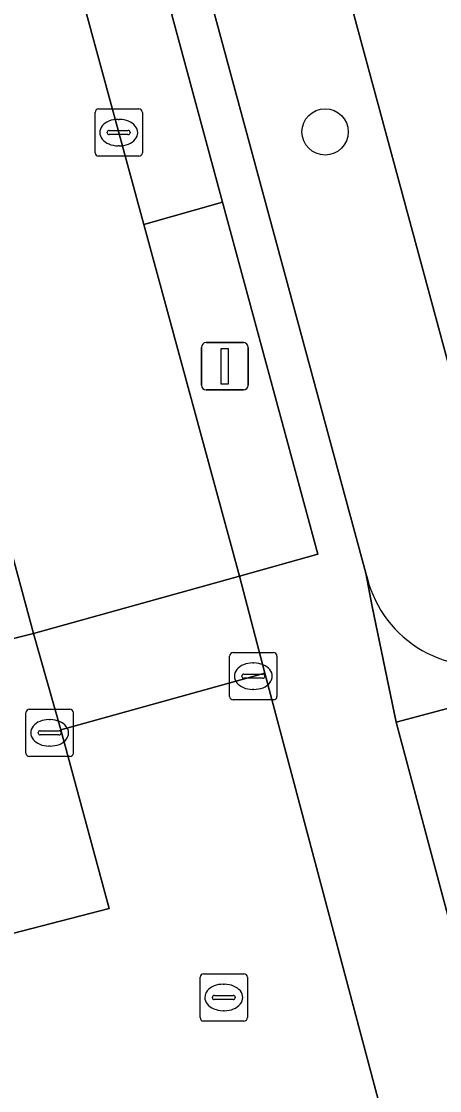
# Model space of a CAD drawing. Extents: x 159262 to 160143, y 383399 to 384319.
# Drawn here: x 159813.01 to 159821.85, y 383819.59 to 383842.19 of the extents above; entities that cross this region are included whole.
import ezdxf

# ---------------------------------------------------------------- set-up
doc = ezdxf.new("R2010")
doc.units = 0
for name, color, linetype in [('IMGEO_Boom', 7, 'Continuous'), ('IMGEO_Groenvoorziening', 7, 'Continuous'), ('IMGEO_Kolk', 7, 'Continuous'), ('IMGEO_Lichtmast', 7, 'Continuous'), ('IMGEO_Parkeervlak_open', 7, 'Continuous'), ('IMGEO_Rijbaan_lokaal_open', 7, 'Continuous'), ('IMGEO_Rioolput', 7, 'Continuous'), ('IMGEO_Terreindeel_zand', 7, 'Continuous'), ('IMGEO_Voetpad_open', 7, 'Continuous')]:
    doc.layers.add(name, color=color, linetype=linetype)

msp = doc.modelspace()

# ---------------------------------------------------------------- linework, layer by layer
at = {"layer": 'IMGEO_Boom'}
msp.add_circle((159819.433, 383839.857), 0.489, dxfattribs=at)
at = {"layer": 'IMGEO_Groenvoorziening'}
for points in [[(159830.912, 383831.586), (159832.16, 383833.878), (159823.007, 383831.376), (159817.412, 383852.058)], [(159814.597, 383851.567), (159820.298, 383830.529)]]:
    msp.add_lwpolyline(points, dxfattribs=at)
msp.add_arc((159822.711, 383831.038), 2.466, 191.9129, 282.7695, dxfattribs=at)
at = {"layer": 'IMGEO_Kolk'}
for p, q in [((159814.569, 383839.417), (159814.569, 383840.269)), ((159814.644, 383840.343), (159815.496, 383840.343)), ((159815.57, 383840.269), (159815.57, 383839.417)), ((159815.057, 383840.123), (159815.082, 383840.123)), ((159814.828, 383839.837), (159814.828, 383839.849)), ((159814.871, 383839.886), (159815.269, 383839.886)), ((159815.312, 383839.849), (159815.312, 383839.837)), ((159815.266, 383839.8), (159814.868, 383839.8)), ((159815.08, 383839.563), (159815.055, 383839.563)), ((159815.496, 383839.343), (159814.644, 383839.343)), ((159817.415, 383827.926), (159817.415, 383828.778)), ((159817.49, 383828.852), (159818.342, 383828.852)), ((159818.416, 383828.778), (159818.416, 383827.926)), ((159817.903, 383828.632), (159817.928, 383828.632)), ((159817.674, 383828.346), (159817.674, 383828.358)), ((159818.112, 383828.309), (159817.714, 383828.309)), ((159817.717, 383828.395), (159818.115, 383828.395)), ((159818.158, 383828.358), (159818.158, 383828.346)), ((159817.926, 383828.072), (159817.901, 383828.072)), ((159818.342, 383827.852), (159817.49, 383827.852)), ((159813.184, 383827.654), (159814.036, 383827.654)), ((159813.109, 383826.728), (159813.109, 383827.58)), ((159813.597, 383827.434), (159813.622, 383827.434)), ((159814.11, 383827.58), (159814.11, 383826.728)), ((159813.368, 383827.148), (159813.368, 383827.16)), ((159813.411, 383827.197), (159813.809, 383827.197)), ((159813.852, 383827.16), (159813.852, 383827.148)), ((159813.806, 383827.111), (159813.408, 383827.111)), ((159813.62, 383826.874), (159813.595, 383826.874)), ((159814.036, 383826.654), (159813.184, 383826.654))]:
    msp.add_line(p, q, dxfattribs=at)
for points in [[(159814.569, 383839.417), (159814.569, 383840.269)], [(159814.644, 383840.343), (159815.496, 383840.343)], [(159815.57, 383840.269), (159815.57, 383839.417)], [(159815.496, 383839.343), (159814.644, 383839.343)], [(159817.415, 383827.926), (159817.415, 383828.778)], [(159817.49, 383828.852), (159818.342, 383828.852)], [(159818.416, 383828.778), (159818.416, 383827.926)], [(159818.342, 383827.852), (159817.49, 383827.852)], [(159813.184, 383827.654), (159814.036, 383827.654)], [(159813.109, 383826.728), (159813.109, 383827.58)], [(159814.11, 383827.58), (159814.11, 383826.728)], [(159814.036, 383826.654), (159813.184, 383826.654)]]:
    msp.add_lwpolyline(points, dxfattribs=at)
for centre, radius, start, end in [((159814.646, 383840.267), 0.0765, 91.552, 178.448), ((159814.646, 383840.267), 0.0765, 91.552, 178.448), ((159815.494, 383840.267), 0.0765, 1.552, 88.448), ((159815.494, 383840.267), 0.0765, 1.552, 88.448), ((159814.868, 383839.846), 0.0403, 85.8775, 175.7526), ((159814.865, 383839.836), 0.0366, 178.938, 274.7102), ((159815.269, 383839.843), 0.043, 264.8664, 352.4533), ((159815.273, 383839.848), 0.0386, 1.7309, 96.639), ((159814.646, 383839.419), 0.0765, 181.552, 268.448), ((159814.646, 383839.419), 0.0765, 181.552, 268.448), ((159815.494, 383839.419), 0.0765, 271.552, 358.448), ((159815.494, 383839.419), 0.0765, 271.552, 358.448), ((159817.492, 383828.776), 0.0765, 91.552, 178.448), ((159817.492, 383828.776), 0.0765, 91.552, 178.448), ((159818.34, 383828.776), 0.0765, 1.552, 88.448), ((159818.34, 383828.776), 0.0765, 1.552, 88.448), ((159817.714, 383828.355), 0.0403, 85.8775, 175.7526), ((159817.711, 383828.345), 0.0366, 178.938, 274.7102), ((159818.115, 383828.352), 0.043, 264.8664, 352.4533), ((159818.119, 383828.357), 0.0386, 1.7309, 96.639), ((159817.492, 383827.928), 0.0765, 181.552, 268.448), ((159817.492, 383827.928), 0.0765, 181.552, 268.448), ((159818.34, 383827.928), 0.0765, 271.552, 358.448), ((159818.34, 383827.928), 0.0765, 271.552, 358.448), ((159813.186, 383827.578), 0.0765, 91.552, 178.448), ((159813.186, 383827.578), 0.0765, 91.552, 178.448), ((159814.034, 383827.578), 0.0765, 1.552, 88.448), ((159814.034, 383827.578), 0.0765, 1.552, 88.448), ((159813.408, 383827.157), 0.0403, 85.8775, 175.7526), ((159813.405, 383827.147), 0.0366, 178.938, 274.7102), ((159813.809, 383827.154), 0.043, 264.8664, 352.4533), ((159813.813, 383827.159), 0.0386, 1.7309, 96.639), ((159813.186, 383826.73), 0.0765, 181.552, 268.448), ((159813.186, 383826.73), 0.0765, 181.552, 268.448), ((159814.034, 383826.73), 0.0765, 271.552, 358.448), ((159814.034, 383826.73), 0.0765, 271.552, 358.448)]:
    msp.add_arc(centre, radius, start, end, dxfattribs=at)
for centre, major_axis, ratio, start_param, end_param in [((159815.056, 383839.843), (-0.387, 0.002), 0.722429, 4.712389, 7.853982), ((159815.081, 383839.843), (-0.39, 0.002), 0.717154, 1.570796, 4.712389), ((159817.902, 383828.352), (-0.387, 0.002), 0.722429, 4.712389, 7.853982), ((159817.927, 383828.352), (-0.39, 0.002), 0.717154, 1.570796, 4.712389), ((159813.596, 383827.154), (-0.387, 0.002), 0.722429, 4.712389, 7.853982), ((159813.621, 383827.154), (-0.39, 0.002), 0.717154, 1.570796, 4.712389)]:
    msp.add_ellipse(centre, major_axis=major_axis, ratio=ratio, start_param=start_param, end_param=end_param, dxfattribs=at)
at = {"layer": 'IMGEO_Lichtmast'}
for p, q in [((159816.817, 383834.503), (159816.817, 383835.303)), ((159816.817, 383835.303), (159816.817, 383834.503)), ((159816.917, 383835.403), (159817.707, 383835.403)), ((159817.707, 383835.403), (159816.917, 383835.403)), ((159817.807, 383835.303), (159817.807, 383834.503)), ((159817.807, 383834.503), (159817.807, 383835.303)), ((159817.707, 383834.403), (159816.917, 383834.403)), ((159816.917, 383834.403), (159817.707, 383834.403))]:
    msp.add_line(p, q, dxfattribs=at)
msp.add_lwpolyline([(159817.237, 383835.278), (159817.387, 383835.278), (159817.387, 383834.528), (159817.237, 383834.528), (159817.237, 383835.278)], dxfattribs=at)
for centre, start, end in [((159816.917, 383835.303), 90, 180), ((159816.917, 383835.303), 90, 180), ((159817.707, 383835.303), 0, 90), ((159817.707, 383835.303), 360, 90), ((159816.917, 383834.503), 180, 270), ((159816.917, 383834.503), 180, 270), ((159817.707, 383834.503), 270, 0), ((159817.707, 383834.503), 270, 0)]:
    msp.add_arc(centre, 0.1, start, end, dxfattribs=at)
at = {"layer": 'IMGEO_Parkeervlak_open'}
for points in [[(159805.711, 383857.248), (159803.983, 383856.776), (159811.53, 383828.823), (159813.268, 383829.254)], [(159812.114, 383850.695), (159815.601, 383837.899), (159817.266, 383838.369), (159813.801, 383851.172)], [(159832.331, 383825.901), (159831.291, 383829.862), (159835.147, 383827.758), (159840.11, 383836.928), (159836.244, 383839.05), (159831.484, 383830.189), (159820.938, 383827.383), (159822.082, 383823.083)], [(159817.266, 383838.369), (159815.601, 383837.899), (159817.626, 383830.468), (159819.279, 383830.929)]]:
    msp.add_lwpolyline(points, close=True, dxfattribs=at)
at = {"layer": 'IMGEO_Rijbaan_lokaal_open'}
for points in [[(159812.114, 383850.695), (159811.2, 383854.049), (159812.897, 383854.513), (159827.025, 383858.376), (159825.844, 383862.726), (159821.446, 383861.508), (159820.087, 383866.52), (159819.812, 383867.366), (159816.206, 383866.393), (159816.455, 383865.576), (159817.836, 383860.538), (159813.56, 383859.369), (159805.711, 383857.248), (159813.268, 383829.254), (159817.626, 383830.468), (159815.601, 383837.899)], [(159818.156, 383828.416), (159813.846, 383827.217), (159814.865, 383823.438), (159811.373, 383822.538), (159809.783, 383822.128), (159810.888, 383817.723), (159812.514, 383818.172), (159816.064, 383819.153), (159817.391, 383814.24), (159820.841, 383815.179), (159820.687, 383815.791), (159821.45, 383816.037), (159821.238, 383816.833)]]:
    msp.add_lwpolyline(points, close=True, dxfattribs=at)
at = {"layer": 'IMGEO_Rioolput'}
for p, q in [((159816.791, 383821.135), (159816.791, 383821.987)), ((159816.866, 383822.061), (159817.718, 383822.061)), ((159817.792, 383821.987), (159817.792, 383821.135)), ((159817.279, 383821.841), (159817.304, 383821.841)), ((159817.05, 383821.555), (159817.05, 383821.567)), ((159817.488, 383821.518), (159817.09, 383821.518)), ((159817.093, 383821.604), (159817.491, 383821.604)), ((159817.534, 383821.567), (159817.534, 383821.555)), ((159817.302, 383821.281), (159817.277, 383821.281)), ((159817.718, 383821.061), (159816.866, 383821.061))]:
    msp.add_line(p, q, dxfattribs=at)
for points in [[(159816.791, 383821.135), (159816.791, 383821.987)], [(159816.866, 383822.061), (159817.718, 383822.061)], [(159817.792, 383821.987), (159817.792, 383821.135)], [(159817.718, 383821.061), (159816.866, 383821.061)]]:
    msp.add_lwpolyline(points, dxfattribs=at)
for centre, radius, start, end in [((159816.868, 383821.985), 0.0765, 91.552, 178.448), ((159816.868, 383821.985), 0.0765, 91.552, 178.448), ((159817.716, 383821.985), 0.0765, 1.552, 88.448), ((159817.716, 383821.985), 0.0765, 1.552, 88.448), ((159817.09, 383821.564), 0.0403, 85.8775, 175.7526), ((159817.087, 383821.554), 0.0366, 178.938, 274.7102), ((159817.491, 383821.561), 0.043, 264.8664, 352.4533), ((159817.495, 383821.566), 0.0386, 1.7309, 96.639), ((159816.868, 383821.137), 0.0765, 181.552, 268.448), ((159816.868, 383821.137), 0.0765, 181.552, 268.448), ((159817.716, 383821.137), 0.0765, 271.552, 358.448), ((159817.716, 383821.137), 0.0765, 271.552, 358.448)]:
    msp.add_arc(centre, radius, start, end, dxfattribs=at)
for centre, major_axis, ratio, start_param, end_param in [((159817.278, 383821.561), (-0.387, 0.002), 0.722429, 4.712389, 7.853982), ((159817.303, 383821.561), (-0.39, 0.002), 0.717154, 1.570796, 4.712389)]:
    msp.add_ellipse(centre, major_axis=major_axis, ratio=ratio, start_param=start_param, end_param=end_param, dxfattribs=at)
at = {"layer": 'IMGEO_Terreindeel_zand'}
msp.add_lwpolyline([(159828.975, 383840.594), (159831.532, 383846.136), (159830.58, 383849.746), (159832.31, 383850.222), (159830.972, 383855.356), (159836.528, 383856.898), (159842.519, 383852.999), (159842.605, 383853.16), (159836.609, 383857.111), (159835.1, 383856.714), (159819.695, 383852.659), (159817.412, 383852.058), (159823.007, 383831.376), (159832.16, 383833.878), (159832.236, 383834.018), (159830.889, 383833.695)], close=True, dxfattribs=at)
at = {"layer": 'IMGEO_Voetpad_open'}
for points in [[(159797.608, 383919.451), (159799.088, 383913.971), (159800.568, 383908.491), (159802.048, 383903.01), (159803.527, 383897.53), (159805.038, 383891.935), (159805.363, 383890.726), (159809.839, 383874.056), (159809.752, 383874.036), (159811.247, 383868.349), (159799.81, 383865.219), (159800.596, 383862.326), (159805.418, 383844.577), (159810.41, 383826.285), (159811.373, 383822.538), (159814.865, 383823.438), (159813.846, 383827.217), (159813.268, 383829.254), (159811.53, 383828.823), (159803.983, 383856.776), (159805.711, 383857.248), (159813.56, 383859.369), (159813.286, 383860.29)], [(159820.298, 383830.529), (159820.428, 383829.823), (159820.938, 383827.383), (159831.484, 383830.189), (159836.244, 383839.05), (159841.179, 383848.236), (159846.598, 383858.324), (159850.517, 383856.232), (159852.414, 383859.686), (159845.486, 383863.41)], [(159816.089, 383854.397), (159816.767, 383854.581), (159819.014, 383855.189), (159827.288, 383857.429), (159828.31, 383857.705), (159828.046, 383858.656), (159827.025, 383858.376), (159812.897, 383854.513), (159813.801, 383851.172), (159817.266, 383838.369), (159819.279, 383830.929), (159817.626, 383830.468), (159818.156, 383828.416), (159821.238, 383816.833), (159825.07, 383817.837), (159824.545, 383820.045), (159823.001, 383819.628), (159822.082, 383823.083), (159820.938, 383827.383)], [(159820.938, 383827.383), (159820.428, 383829.823), (159820.298, 383830.529), (159814.597, 383851.567)]]:
    msp.add_lwpolyline(points, dxfattribs=at)
msp.add_lwpolyline([(159813.846, 383827.217), (159818.156, 383828.416), (159817.626, 383830.468), (159813.268, 383829.254)], close=True, dxfattribs=at)
msp.add_arc((159822.711, 383831.038), 2.466, 191.9129, 282.7695, dxfattribs=at)

doc.saveas('drawing.dxf')
